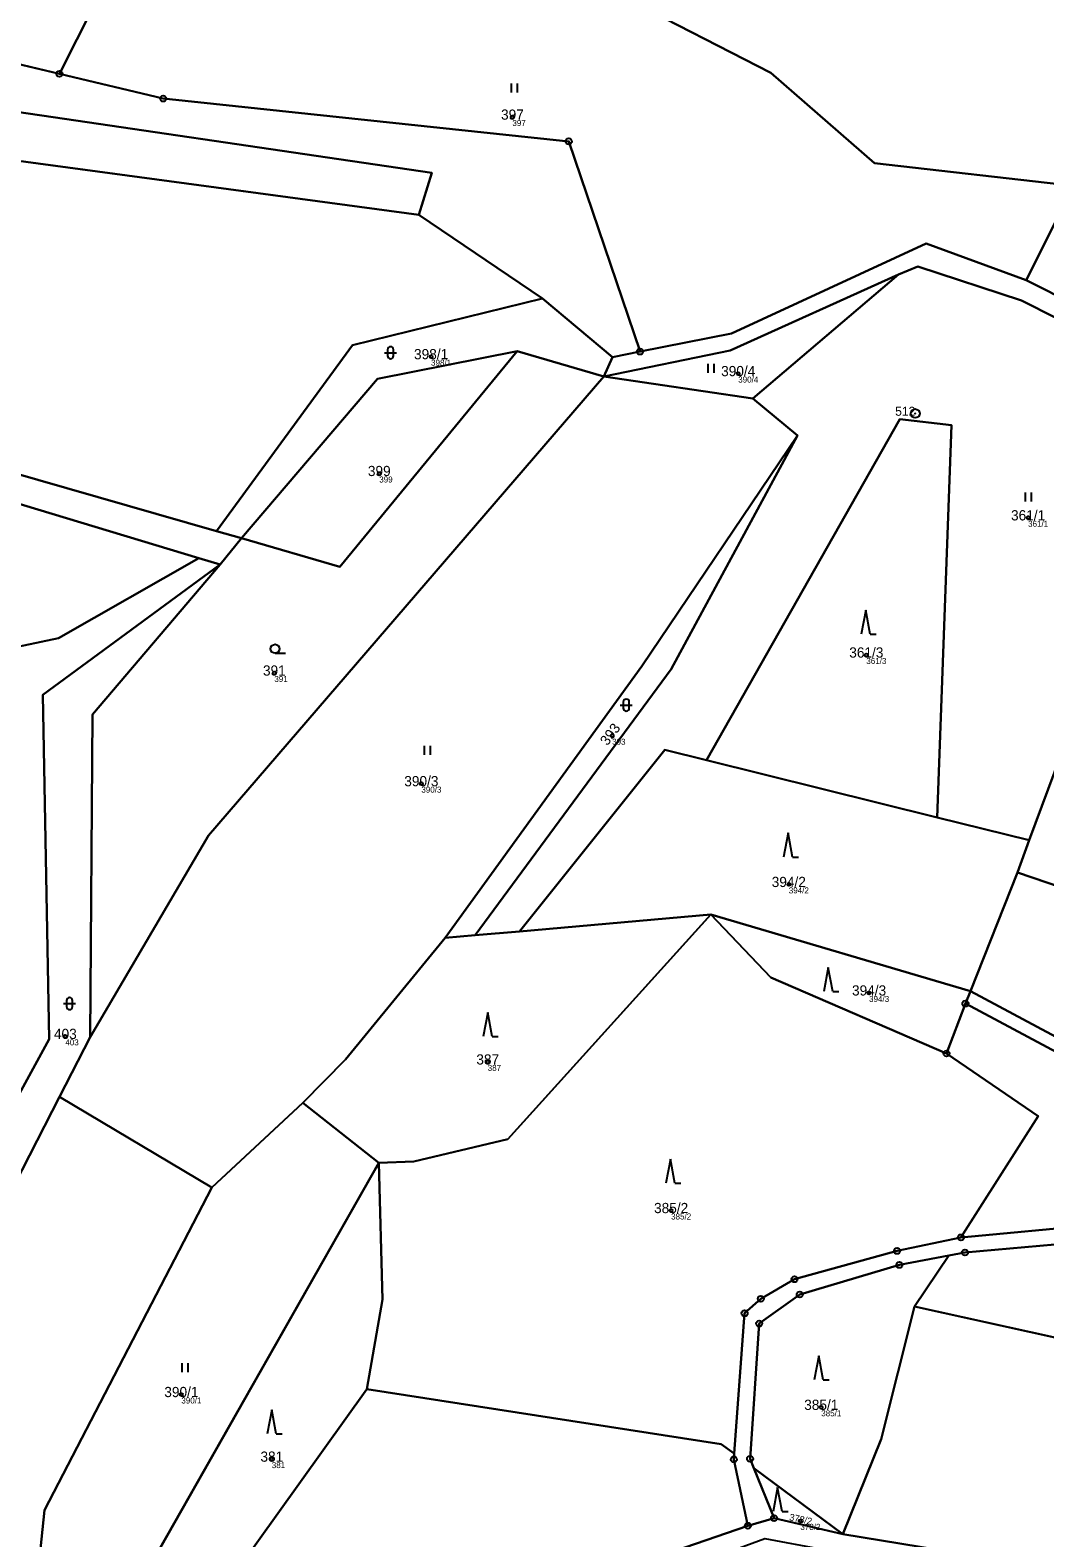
# Model space of a CAD drawing. Extents: x -644096 to -634268, y -1141430 to -1133463.
# Drawn here: x -640062.1 to -639893.1, y -1135597.6 to -1135346.6 of the extents above; entities that cross this region are included whole.
import ezdxf

# ---------------------------------------------------------------- set-up
doc = ezdxf.new("R2010")
doc.units = 0
for name, color, linetype in [('_CIVIL_CONSTRUCTION', 7, 'Continuous'), ('Definiční body', 7, 'Continuous'), ('Polygon parcely', 7, 'Continuous'), ('svrsek_osa_sjezdy', 7, 'Continuous'), ('svrsek_osa_VRT', 7, 'Continuous'), ('terminal_VRT', 7, 'Continuous')]:
    doc.layers.add(name, color=color, linetype=linetype)

msp = doc.modelspace()

# ---------------------------------------------------------------- linework, layer by layer
at = {"layer": '_CIVIL_CONSTRUCTION'}
for centre, radius in [((-640057.22, -1135353.83), 0.5), ((-640057.22, -1135353.83), 0.0303), ((-640039.95, -1135357.95), 0.5), ((-640039.95, -1135357.95), 0.0303), ((-639972.42, -1135365.07), 0.5), ((-639972.42, -1135365.07), 0.0303), ((-639960.54, -1135400.08), 0.5), ((-639960.54, -1135400.08), 0.0303), ((-639914.72, -1135410.38), 0.75), ((-639914.72, -1135410.38), 0.03), ((-639906.37, -1135508.62), 0.5), ((-639906.37, -1135508.62), 0.0303), ((-639909.52, -1135516.94), 0.5), ((-639909.52, -1135516.94), 0.0303), ((-639907.11, -1135547.55), 0.5), ((-639907.11, -1135547.55), 0.0303), ((-639917.75, -1135549.81), 0.5), ((-639917.75, -1135549.81), 0.0303), ((-639906.45, -1135550.07), 0.5), ((-639906.45, -1135550.07), 0.0303), ((-639917.36, -1135552.13), 0.5), ((-639917.36, -1135552.13), 0.0303), ((-639934.83, -1135554.52), 0.5), ((-639934.83, -1135554.52), 0.0303), ((-639940.44, -1135557.78), 0.5), ((-639940.44, -1135557.78), 0.0303), ((-639933.95, -1135557.06), 0.5), ((-639933.95, -1135557.06), 0.0303), ((-639943.13, -1135560.19), 0.5), ((-639943.13, -1135560.19), 0.0303), ((-639940.71, -1135561.9), 0.5), ((-639940.71, -1135561.9), 0.0303), ((-639944.93, -1135584.51), 0.5), ((-639942.23, -1135584.41), 0.5), ((-639944.93, -1135584.51), 0.0303), ((-639942.23, -1135584.41), 0.0303), ((-639938.23, -1135594.29), 0.5), ((-639942.6, -1135595.55), 0.5), ((-639942.6, -1135595.55), 0.0303), ((-639938.23, -1135594.29), 0.0303)]:
    msp.add_circle(centre, radius, dxfattribs=at)
at = {"layer": 'Definiční body'}
for centre in [(-639981.8, -1135361.04), (-639995.34, -1135400.93), (-639944.2, -1135403.74), (-640003.97, -1135420.38), (-639895.93, -1135427.75), (-639922.87, -1135450.59), (-640021.44, -1135453.59), (-639965.19, -1135464.04), (-639996.96, -1135472.01), (-639935.78, -1135488.79), (-639922.41, -1135506.86), (-640056.24, -1135514.09), (-639985.91, -1135518.34), (-639955.37, -1135543.08), (-640036.92, -1135573.71), (-639930.37, -1135575.84), (-640021.86, -1135584.47), (-639933.85, -1135594.75)]:
    msp.add_circle(centre, 0.25, dxfattribs=at)
at = {"layer": 'Polygon parcely'}
for points in [[(-640057.22, -1135353.83), (-640048.49, -1135336.49), (-640038.73, -1135341.76), (-640019.34, -1135340.47), (-640012.92, -1135328.01), (-639986.6, -1135333.41), (-639984.01, -1135324.32), (-639982.63, -1135319.47), (-640015.44, -1135311.92), (-640042.39, -1135310.47), (-640062.45, -1135305.3), (-640081.45, -1135294.62), (-640102.58, -1135292.62), (-640118.04, -1135288.31), (-640132.46, -1135335.86)], [(-639982.63, -1135319.47), (-639984.01, -1135324.32), (-639969.94, -1135328.73), (-639963.01, -1135341.19), (-639938.74, -1135353.65), (-639921.53, -1135368.68), (-639888.37, -1135372.5), (-639872.36, -1135346.67), (-639927.98, -1135329.57), (-639980.42, -1135308.01)], [(-639986.6, -1135333.41), (-640012.92, -1135328.01), (-640019.34, -1135340.47), (-640038.73, -1135341.76), (-640048.49, -1135336.49), (-640057.22, -1135353.83), (-640039.95, -1135357.95), (-639972.42, -1135365.07), (-639960.54, -1135400.08), (-639945.34, -1135397.09), (-639912.88, -1135382.1), (-639896.26, -1135388.16), (-639888.37, -1135372.5), (-639921.53, -1135368.68), (-639938.74, -1135353.65), (-639963.01, -1135341.19), (-639969.94, -1135328.73), (-639984.01, -1135324.32)], [(-639976.77, -1135391.22), (-639965.11, -1135400.98), (-639960.54, -1135400.08), (-639972.42, -1135365.07), (-640039.95, -1135357.95), (-640057.22, -1135353.83), (-640132.46, -1135335.86), (-640125.13, -1135342.54), (-640126.35, -1135347.73), (-640073.81, -1135358.77), (-639995.19, -1135370.29), (-639997.39, -1135377.31)], [(-639995.19, -1135370.29), (-640073.81, -1135358.77), (-640126.35, -1135347.73), (-640129.14, -1135359.56), (-639997.39, -1135377.31)], [(-639997.39, -1135377.31), (-640129.14, -1135359.56), (-640139.25, -1135383.1), (-640145.29, -1135397.15), (-640031.05, -1135429.95), (-640008.43, -1135399.01), (-639976.77, -1135391.22)], [(-639888.37, -1135372.5), (-639896.26, -1135388.16), (-639871.32, -1135400.72), (-639822.56, -1135417.57), (-639821.08, -1135417.23), (-639817.14, -1135402.48), (-639814.72, -1135381.48), (-639833.11, -1135364.37), (-639868.97, -1135388.27)], [(-639917.51, -1135387.26), (-639941.76, -1135407.91), (-639934.34, -1135414.07), (-639955.36, -1135452.93), (-639987.98, -1135497.25), (-639980.59, -1135496.6), (-639956.39, -1135466.36), (-639949.45, -1135468.09), (-639917.26, -1135411.3), (-639908.66, -1135412.35), (-639911.06, -1135477.66), (-639895.74, -1135481.44), (-639867.77, -1135406.32), (-639897.05, -1135391.58), (-639914.31, -1135385.91)], [(-639941.76, -1135407.91), (-639917.51, -1135387.26), (-639945.55, -1135399.89), (-639966.6, -1135404.24)], [(-639976.77, -1135391.22), (-640008.43, -1135399.01), (-640031.05, -1135429.95), (-640026.9, -1135431.13), (-640004.24, -1135404.59), (-639980.98, -1135399.98), (-639966.6, -1135404.24), (-639965.11, -1135400.98)], [(-640145.29, -1135397.15), (-640146.65, -1135400.45), (-640034.02, -1135434.45), (-640030.47, -1135435.51), (-640026.9, -1135431.13), (-640031.05, -1135429.95)], [(-640149.04, -1135449.65), (-640096.93, -1135471.14), (-640092.33, -1135463.57), (-640089.74, -1135461.25), (-640081.12, -1135454.86), (-640070.8, -1135450.63), (-640057.36, -1135447.76), (-640034.02, -1135434.45), (-640146.65, -1135400.45), (-640157.55, -1135428.7)], [(-640032.4, -1135480.63), (-639966.6, -1135404.24), (-639980.98, -1135399.98), (-640010.53, -1135435.89), (-640026.9, -1135431.13), (-640030.47, -1135435.51), (-640051.7, -1135460.49), (-640052.12, -1135514.22)], [(-640026.9, -1135431.13), (-640010.53, -1135435.89), (-639980.98, -1135399.98), (-640004.24, -1135404.59)], [(-639941.76, -1135407.91), (-639966.6, -1135404.24), (-640032.4, -1135480.63), (-640052.12, -1135514.22), (-640057.22, -1135524.17), (-640031.82, -1135539.26), (-640016.68, -1135525.12), (-640009.58, -1135517.91), (-639992.97, -1135497.69), (-639960.24, -1135452.47), (-639934.34, -1135414.07)], [(-639837.8, -1135461.83), (-639822.82, -1135421.99), (-639867.77, -1135406.32), (-639895.74, -1135481.44), (-639897.72, -1135486.78), (-639851.97, -1135502.39)], [(-639911.06, -1135477.66), (-639908.66, -1135412.35), (-639917.26, -1135411.3), (-639949.45, -1135468.09)], [(-639960.24, -1135452.47), (-639992.97, -1135497.69), (-639987.98, -1135497.25), (-639955.36, -1135452.93), (-639934.34, -1135414.07)], [(-640099.48, -1135596.46), (-640100.64, -1135599.39), (-640138.85, -1135630.08), (-640121.13, -1135619.18), (-640095.67, -1135603.74), (-640082.21, -1135572.89), (-640057.22, -1135524.17), (-640052.12, -1135514.22), (-640051.7, -1135460.49), (-640030.47, -1135435.51), (-640060, -1135457.22), (-640058.94, -1135514.53), (-640088.45, -1135568.57), (-640098.31, -1135593.51)], [(-640081.12, -1135454.86), (-640089.74, -1135461.25), (-640093.73, -1135493.12), (-640090.68, -1135519.48), (-640090.51, -1135530.98), (-640093.73, -1135553.28), (-640096.96, -1135563.32), (-640099.37, -1135576.82), (-640098.31, -1135593.51), (-640088.45, -1135568.57), (-640058.94, -1135514.53), (-640060, -1135457.22), (-640030.47, -1135435.51), (-640034.02, -1135434.45), (-640057.36, -1135447.76), (-640070.8, -1135450.63)], [(-639948.73, -1135493.8), (-639905.51, -1135506.53), (-639897.72, -1135486.78), (-639895.74, -1135481.44), (-639911.06, -1135477.66), (-639949.45, -1135468.09), (-639956.39, -1135466.36), (-639980.59, -1135496.6)], [(-639851.97, -1135502.39), (-639897.72, -1135486.78), (-639905.51, -1135506.53), (-639860.3, -1135530.77), (-639853.31, -1135535.1), (-639854.38, -1135509.21)], [(-639987.98, -1135497.25), (-639992.97, -1135497.69), (-640009.58, -1135517.91), (-640016.68, -1135525.12), (-640004.02, -1135535.13), (-639998.22, -1135534.92), (-639982.56, -1135531.17), (-639948.73, -1135493.8), (-639980.59, -1135496.6)], [(-640004.02, -1135535.13), (-640003.44, -1135557.9), (-640006.02, -1135572.79), (-639947.06, -1135581.95), (-639944.87, -1135583.54), (-639943.13, -1135560.19), (-639940.44, -1135557.78), (-639934.83, -1135554.52), (-639917.75, -1135549.81), (-639907.11, -1135547.55), (-639894.24, -1135527.35), (-639909.52, -1135516.94), (-639938.76, -1135504.29), (-639948.73, -1135493.8), (-639982.56, -1135531.17), (-639998.22, -1135534.92)], [(-639905.51, -1135506.53), (-639948.73, -1135493.8), (-639938.76, -1135504.29), (-639909.52, -1135516.94), (-639906.37, -1135508.62)], [(-639907.11, -1135547.55), (-639884.63, -1135545.46), (-639854.27, -1135537.61), (-639860.79, -1135532.97), (-639906.37, -1135508.62), (-639909.52, -1135516.94), (-639894.24, -1135527.35)], [(-640057.22, -1135524.17), (-640082.21, -1135572.89), (-640095.67, -1135603.74), (-640121.13, -1135619.18), (-640080.86, -1135639.32), (-640057.73, -1135616.74), (-640061.79, -1135613.33), (-640059.68, -1135592.95), (-640031.82, -1135539.26)], [(-640059.68, -1135592.95), (-640061.79, -1135613.33), (-640057.73, -1135616.74), (-640052.5, -1135620.44), (-640004.02, -1135535.13), (-640016.68, -1135525.12), (-640031.82, -1135539.26)], [(-639884, -1135548.09), (-639906.45, -1135550.07), (-639909.15, -1135550.58), (-639914.87, -1135559.06), (-639786.47, -1135587.39), (-639781.76, -1135579.76), (-639770.68, -1135561.78), (-639833.15, -1135541.39), (-639845.67, -1135534.03), (-639846.36, -1135527.68), (-639849.87, -1135537.23), (-639852.39, -1135541.02)], [(-640003.44, -1135557.9), (-640004.02, -1135535.13), (-640052.5, -1135620.44), (-640042.67, -1135624), (-640006.02, -1135572.79)], [(-639917.36, -1135552.13), (-639933.95, -1135557.06), (-639940.71, -1135561.9), (-639942.23, -1135584.41), (-639941.61, -1135585.96), (-639926.78, -1135596.96), (-639920.38, -1135581.13), (-639914.87, -1135559.06), (-639909.15, -1135550.58)], [(-639894.58, -1135602.21), (-639866.18, -1135614.57), (-639828.87, -1135632.91), (-639806.51, -1135606.89), (-639786.47, -1135587.39), (-639914.87, -1135559.06), (-639920.38, -1135581.13), (-639926.78, -1135596.96)], [(-640006.02, -1135572.79), (-640042.67, -1135624), (-640025.27, -1135631.18), (-640002.64, -1135642.65), (-639970.51, -1135605.18), (-639942.6, -1135595.55), (-639944.93, -1135584.51), (-639944.87, -1135583.54), (-639947.06, -1135581.95)], [(-639926.78, -1135596.96), (-639941.61, -1135585.96), (-639938.23, -1135594.29)]]:
    msp.add_lwpolyline(points, close=True, dxfattribs=at)
for points in [[(-639871.32, -1135400.72), (-639896.26, -1135388.16), (-639912.88, -1135382.1), (-639945.34, -1135397.09), (-639960.54, -1135400.08), (-639965.11, -1135400.98), (-639966.6, -1135404.24), (-639945.55, -1135399.89), (-639917.51, -1135387.26), (-639914.31, -1135385.91), (-639897.05, -1135391.58), (-639867.77, -1135406.32)], [(-639860.3, -1135530.77), (-639905.51, -1135506.53), (-639906.37, -1135508.62), (-639860.79, -1135532.97)], [(-639884.63, -1135545.46), (-639907.11, -1135547.55), (-639917.75, -1135549.81), (-639934.83, -1135554.52), (-639940.44, -1135557.78), (-639943.13, -1135560.19), (-639944.87, -1135583.54), (-639944.93, -1135584.51), (-639942.6, -1135595.55), (-639938.23, -1135594.29), (-639941.61, -1135585.96), (-639942.23, -1135584.41), (-639940.71, -1135561.9), (-639933.95, -1135557.06), (-639917.36, -1135552.13), (-639909.15, -1135550.58), (-639906.45, -1135550.07), (-639884, -1135548.09)], [(-639866.18, -1135614.57), (-639894.58, -1135602.21), (-639926.78, -1135596.96), (-639938.23, -1135594.29), (-639942.6, -1135595.55), (-639970.51, -1135605.18), (-640002.64, -1135642.65), (-640053.4, -1135685.7), (-640078.59, -1135693.2), (-640121.82, -1135725.53), (-640118.89, -1135727.22), (-640076.89, -1135695.72), (-640051.42, -1135688.07), (-639999.47, -1135644.2), (-639968.4, -1135608.23), (-639939.79, -1135597.67), (-639930.3, -1135599.43), (-639897.04, -1135604.54), (-639868.46, -1135616.89)]]:
    msp.add_lwpolyline(points, dxfattribs=at)
at = {"layer": 'svrsek_osa_sjezdy'}
for p, q in [((-639981.94, -1135356.96), (-639981.94, -1135355.46)), ((-639980.94, -1135356.96), (-639980.94, -1135355.46)), ((-640003.09, -1135400.26), (-640001.09, -1135400.26)), ((-640002.59, -1135399.76), (-640002.59, -1135400.76)), ((-640001.59, -1135400.76), (-640001.59, -1135399.76)), ((-639949.19, -1135403.61), (-639949.19, -1135402.11)), ((-639948.19, -1135403.61), (-639948.19, -1135402.11)), ((-639896.34, -1135425.05), (-639896.34, -1135423.55)), ((-639895.34, -1135425.05), (-639895.34, -1135423.55)), ((-639922.97, -1135443.11), (-639923.72, -1135447.11)), ((-639922.22, -1135447.11), (-639922.97, -1135443.11)), ((-639922.22, -1135447.11), (-639921.22, -1135447.11)), ((-640021.31, -1135450.31), (-640019.56, -1135450.31)), ((-639963.34, -1135458.43), (-639963.34, -1135459.43)), ((-639962.34, -1135459.43), (-639962.34, -1135458.43)), ((-639963.84, -1135458.93), (-639961.84, -1135458.93)), ((-639996.44, -1135467.22), (-639996.44, -1135465.72)), ((-639995.44, -1135467.22), (-639995.44, -1135465.72)), ((-639935.9, -1135480.22), (-639936.65, -1135484.22)), ((-639935.15, -1135484.22), (-639935.9, -1135480.22)), ((-639935.15, -1135484.22), (-639934.15, -1135484.22)), ((-639929.21, -1135502.63), (-639929.96, -1135506.63)), ((-639928.46, -1135506.63), (-639929.21, -1135502.63)), ((-640056.54, -1135508.63), (-640054.54, -1135508.63)), ((-640056.04, -1135508.13), (-640056.04, -1135509.13)), ((-640055.04, -1135509.13), (-640055.04, -1135508.13)), ((-639928.46, -1135506.63), (-639927.46, -1135506.63)), ((-639985.91, -1135510.12), (-639986.66, -1135514.12)), ((-639985.16, -1135514.12), (-639985.91, -1135510.12)), ((-639985.16, -1135514.12), (-639984.16, -1135514.12)), ((-639955.49, -1135534.51), (-639956.24, -1135538.51)), ((-639954.74, -1135538.51), (-639955.49, -1135534.51)), ((-639954.74, -1135538.51), (-639953.74, -1135538.51)), ((-640036.77, -1135569.98), (-640036.77, -1135568.48)), ((-640035.77, -1135569.98), (-640035.77, -1135568.48)), ((-639930.78, -1135567.24), (-639931.53, -1135571.24)), ((-639930.03, -1135571.24), (-639930.78, -1135567.24)), ((-639930.03, -1135571.24), (-639929.03, -1135571.24)), ((-640021.86, -1135576.24), (-640022.61, -1135580.24)), ((-640021.11, -1135580.24), (-640021.86, -1135576.24)), ((-640021.11, -1135580.24), (-640020.11, -1135580.24)), ((-639937.64, -1135589.18), (-639938.39, -1135593.18)), ((-639936.89, -1135593.18), (-639937.64, -1135589.18)), ((-639936.89, -1135593.18), (-639935.89, -1135593.18))]:
    msp.add_line(p, q, dxfattribs=at)
msp.add_circle((-640021.31, -1135449.56), 0.75, dxfattribs=at)
for centre, start, end in [((-640002.09, -1135399.76), 0, 180), ((-640002.09, -1135400.76), 180, 359.9879), ((-639962.84, -1135458.43), 0, 180), ((-639962.84, -1135459.43), 180, 359.9879), ((-640055.54, -1135508.13), 0, 180), ((-640055.54, -1135509.13), 180, 359.9879)]:
    msp.add_arc(centre, 0.5, start, end, dxfattribs=at)
at = {"layer": 'terminal_VRT'}
for p, q in [((-640132.46, -1135335.86), (-640057.22, -1135353.83)), ((-640057.22, -1135353.83), (-640039.95, -1135357.95)), ((-640039.95, -1135357.95), (-639972.42, -1135365.07)), ((-639997.39, -1135377.31), (-640129.14, -1135359.56)), ((-639972.42, -1135365.07), (-639960.54, -1135400.08)), ((-639888.37, -1135372.5), (-639896.26, -1135388.16)), ((-639976.77, -1135391.22), (-639997.39, -1135377.31)), ((-639917.51, -1135387.26), (-639941.76, -1135407.91)), ((-639965.11, -1135400.98), (-639976.77, -1135391.22)), ((-640145.29, -1135397.15), (-640031.05, -1135429.95)), ((-640146.65, -1135400.45), (-640034.02, -1135434.45)), ((-639966.6, -1135404.24), (-639980.98, -1135399.98)), ((-639960.54, -1135400.08), (-639965.11, -1135400.98)), ((-639966.6, -1135404.24), (-639965.11, -1135400.98)), ((-639941.76, -1135407.91), (-639966.6, -1135404.24)), ((-639941.76, -1135407.91), (-639934.34, -1135414.07)), ((-639895.74, -1135481.44), (-639867.77, -1135406.32)), ((-640031.05, -1135429.95), (-640026.9, -1135431.13)), ((-640026.9, -1135431.13), (-640030.47, -1135435.51)), ((-640034.02, -1135434.45), (-640030.47, -1135435.51)), ((-639949.45, -1135468.09), (-639911.06, -1135477.66)), ((-639911.06, -1135477.66), (-639895.74, -1135481.44)), ((-639897.72, -1135486.78), (-639895.74, -1135481.44)), ((-639897.72, -1135486.78), (-639905.51, -1135506.53)), ((-639851.97, -1135502.39), (-639897.72, -1135486.78)), ((-639948.73, -1135493.8), (-639980.59, -1135496.6)), ((-639948.73, -1135493.8), (-639905.51, -1135506.53)), ((-639987.98, -1135497.25), (-639992.97, -1135497.69)), ((-639987.98, -1135497.25), (-639980.59, -1135496.6)), ((-639906.37, -1135508.62), (-639909.52, -1135516.94)), ((-639906.37, -1135508.62), (-639905.51, -1135506.53)), ((-640057.22, -1135524.17), (-640052.12, -1135514.22)), ((-640031.82, -1135539.26), (-640057.22, -1135524.17)), ((-640016.68, -1135525.12), (-640031.82, -1135539.26)), ((-640016.68, -1135525.12), (-640004.02, -1135535.13)), ((-640004.02, -1135535.13), (-640052.5, -1135620.44)), ((-639909.15, -1135550.58), (-639914.87, -1135559.06)), ((-639786.47, -1135587.39), (-639914.87, -1135559.06)), ((-640042.67, -1135624), (-640006.02, -1135572.79)), ((-639938.23, -1135594.29), (-639941.61, -1135585.96)), ((-639941.61, -1135585.96), (-639926.78, -1135596.96)), ((-639938.23, -1135594.29), (-639942.6, -1135595.55)), ((-639926.78, -1135596.96), (-639938.23, -1135594.29))]:
    msp.add_line(p, q, dxfattribs=at)
for points in [[(-639984.01, -1135324.32), (-639986.6, -1135333.41), (-640012.92, -1135328.01), (-640019.34, -1135340.47), (-640038.73, -1135341.76), (-640048.49, -1135336.49), (-640057.22, -1135353.83)], [(-639888.37, -1135372.5), (-639921.53, -1135368.68), (-639938.74, -1135353.65), (-639963.01, -1135341.19), (-639969.94, -1135328.73), (-639984.01, -1135324.32)], [(-639997.39, -1135377.31), (-639995.19, -1135370.29), (-640073.81, -1135358.77), (-640126.35, -1135347.73)], [(-639896.26, -1135388.16), (-639912.88, -1135382.1), (-639945.34, -1135397.09), (-639960.54, -1135400.08)], [(-639966.6, -1135404.24), (-639945.55, -1135399.89), (-639917.51, -1135387.26)], [(-639867.77, -1135406.32), (-639897.05, -1135391.58), (-639914.31, -1135385.91), (-639917.51, -1135387.26)], [(-639821.08, -1135417.23), (-639822.56, -1135417.57), (-639871.32, -1135400.72), (-639896.26, -1135388.16)], [(-639976.77, -1135391.22), (-640008.43, -1135399.01), (-640031.05, -1135429.95)], [(-640026.9, -1135431.13), (-640004.24, -1135404.59), (-639980.98, -1135399.98)], [(-639980.98, -1135399.98), (-640010.53, -1135435.89), (-640026.9, -1135431.13)], [(-640052.12, -1135514.22), (-640032.4, -1135480.63), (-639966.6, -1135404.24)], [(-639949.45, -1135468.09), (-639917.26, -1135411.3), (-639908.66, -1135412.35), (-639911.06, -1135477.66)], [(-639934.34, -1135414.07), (-639960.24, -1135452.47), (-639992.97, -1135497.69)], [(-639934.34, -1135414.07), (-639955.36, -1135452.93), (-639987.98, -1135497.25)], [(-640030.47, -1135435.51), (-640060, -1135457.22), (-640058.94, -1135514.53), (-640088.45, -1135568.57), (-640098.31, -1135593.51)], [(-640034.02, -1135434.45), (-640057.36, -1135447.76), (-640070.8, -1135450.63), (-640081.12, -1135454.86), (-640089.74, -1135461.25)], [(-640030.47, -1135435.51), (-640051.7, -1135460.49), (-640052.12, -1135514.22)], [(-639980.59, -1135496.6), (-639956.39, -1135466.36), (-639949.45, -1135468.09)], [(-639948.73, -1135493.8), (-639982.56, -1135531.17), (-639998.22, -1135534.92), (-640004.02, -1135535.13)], [(-639909.52, -1135516.94), (-639938.76, -1135504.29), (-639948.73, -1135493.8)], [(-639992.97, -1135497.69), (-640009.58, -1135517.91), (-640016.68, -1135525.12)], [(-639907.11, -1135547.55), (-639884.63, -1135545.46), (-639854.27, -1135537.61), (-639860.79, -1135532.97), (-639906.37, -1135508.62)], [(-639905.51, -1135506.53), (-639860.3, -1135530.77), (-639853.31, -1135535.1)], [(-639909.52, -1135516.94), (-639894.24, -1135527.35), (-639907.11, -1135547.55)], [(-640121.13, -1135619.18), (-640095.67, -1135603.74), (-640082.21, -1135572.89), (-640057.22, -1135524.17)], [(-639846.36, -1135527.68), (-639849.87, -1135537.23), (-639852.39, -1135541.02), (-639884, -1135548.09), (-639906.45, -1135550.07), (-639909.15, -1135550.58)], [(-640006.02, -1135572.79), (-640003.44, -1135557.9), (-640004.02, -1135535.13)], [(-640031.82, -1135539.26), (-640059.68, -1135592.95), (-640061.79, -1135613.33), (-640057.73, -1135616.74)], [(-639944.87, -1135583.54), (-639943.13, -1135560.19), (-639940.44, -1135557.78), (-639934.83, -1135554.52), (-639917.75, -1135549.81), (-639907.11, -1135547.55)], [(-639909.15, -1135550.58), (-639917.36, -1135552.13), (-639933.95, -1135557.06), (-639940.71, -1135561.9), (-639942.23, -1135584.41), (-639941.61, -1135585.96)], [(-639914.87, -1135559.06), (-639920.38, -1135581.13), (-639926.78, -1135596.96)], [(-640006.02, -1135572.79), (-639947.06, -1135581.95), (-639944.87, -1135583.54)], [(-639944.87, -1135583.54), (-639944.93, -1135584.51), (-639942.6, -1135595.55)], [(-639942.6, -1135595.55), (-639970.51, -1135605.18), (-640002.64, -1135642.65)], [(-639926.78, -1135596.96), (-639894.58, -1135602.21), (-639866.18, -1135614.57), (-639828.87, -1135632.91)]]:
    msp.add_lwpolyline(points, dxfattribs=at)

# ---------------------------------------------------------------- texts
at = {"layer": '_CIVIL_CONSTRUCTION'}
msp.add_text('512', height=1.5, dxfattribs=at).set_placement((-639918.06, -1135410.76))
at = {"layer": 'Definiční body'}
for s, p in [('397', (-639981.8, -1135362.53)), ('398/1', (-639995.34, -1135402.42)), ('390/4', (-639944.2, -1135405.23)), ('399', (-640003.97, -1135421.87)), ('361/1', (-639895.93, -1135429.24)), ('361/3', (-639922.87, -1135452.08)), ('391', (-640021.44, -1135455.08)), ('393', (-639965.19, -1135465.53)), ('390/3', (-639996.96, -1135473.5)), ('394/2', (-639935.78, -1135490.28)), ('394/3', (-639922.41, -1135508.35)), ('403', (-640056.24, -1135515.58)), ('387', (-639985.91, -1135519.83)), ('385/2', (-639955.37, -1135544.57)), ('390/1', (-640036.92, -1135575.2)), ('385/1', (-639930.37, -1135577.33)), ('381', (-640021.86, -1135585.96)), ('378/2', (-639933.85, -1135596.24))]:
    msp.add_text(s, height=1, dxfattribs=at).set_placement(p)
at = {"layer": 'svrsek_osa_VRT'}
for s, p in [('397', (-639983.69, -1135361.47)), ('398/1', (-639998.18, -1135401.35)), ('390/4', (-639947.04, -1135404.17)), ('399', (-640005.86, -1135420.8)), ('361/1', (-639898.77, -1135428.18)), ('361/3', (-639925.71, -1135451.02)), ('391', (-640023.33, -1135454.02)), ('390/3', (-639999.8, -1135472.44)), ('394/2', (-639938.62, -1135489.22)), ('394/3', (-639925.25, -1135507.28)), ('403', (-640058.13, -1135514.52)), ('387', (-639987.8, -1135518.77)), ('385/2', (-639958.21, -1135543.51)), ('390/1', (-640039.76, -1135574.14)), ('385/1', (-639933.21, -1135576.27)), ('381', (-640023.75, -1135584.9))]:
    msp.add_text(s, height=1.7, dxfattribs=at).set_placement(p)
for s, height, rotation, p in [('393', 1.7, 53, (-639965.99, -1135465.8)), ('378/2', 1.14, 348, (-639935.77, -1135594.63))]:
    msp.add_text(s, height=height, rotation=rotation, dxfattribs=at).set_placement(p)

doc.saveas('drawing.dxf')
